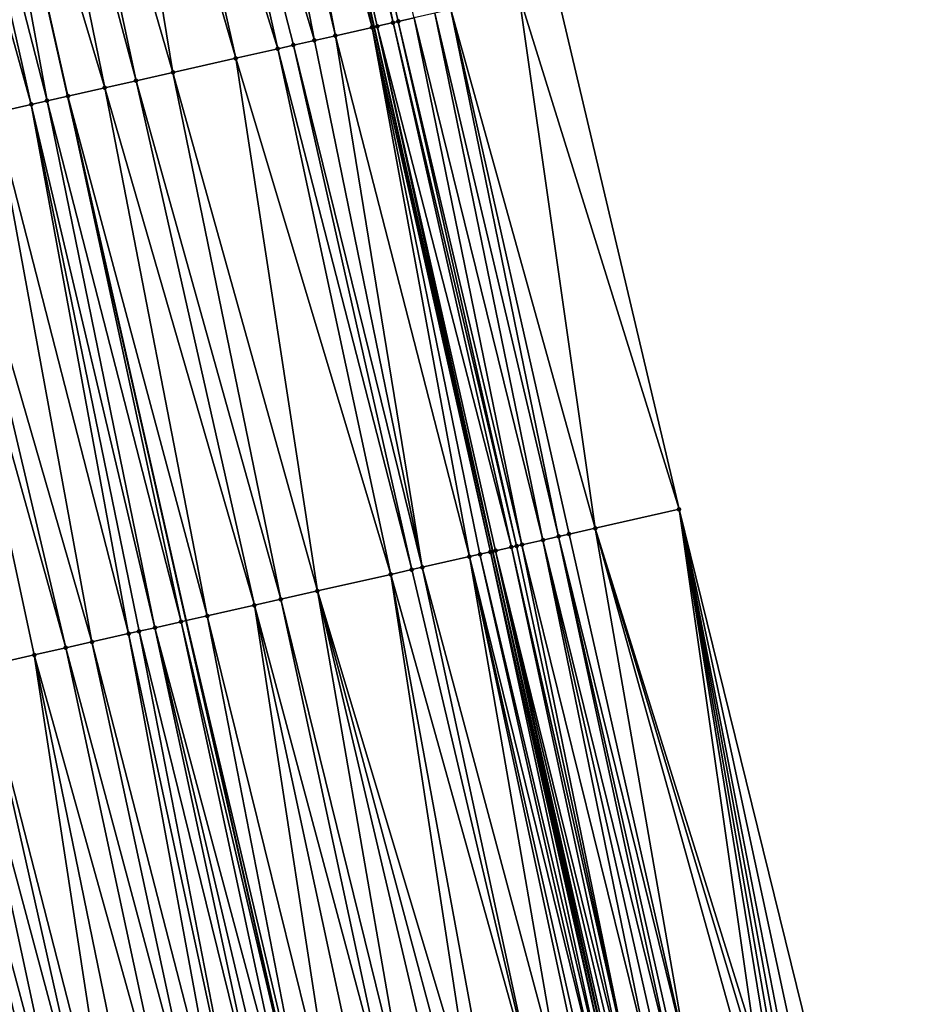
# Model space of a CAD drawing. Header units: feet. Extents: x 2004186 to 2014793, y 836912 to 864902.
# Tile 316 of 656: x 2010604 to 2010637, y 847180 to 847217. Entities that reach past the tile are written whole.
import ezdxf

# ---------------------------------------------------------------- set-up
doc = ezdxf.new("R2010")
doc.units = ezdxf.units.FT
doc.header["$LTSCALE"] = 100
doc.header["$MEASUREMENT"] = 0
for name, color, linetype, lineweight in [('EP_Travel Lane', 5, 'Continuous', 40), ('GPL_Skip Line', 2, 'Continuous', 40), ('Road Shots', 4, 'Continuous', 200), ('Road X-Section', 30, 'Continuous', 13)]:
    doc.layers.add(name, color=color, linetype=linetype, lineweight=lineweight)
doc.layers.add('I-77 SB_MM21-27-Surface-Border', color=7, linetype='Continuous')
doc.layers.add('I-77 SB_MM21-27-Surface-TIN', color=7, linetype='Continuous')

msp = doc.modelspace()

# ---------------------------------------------------------------- linework, layer by layer
at = {"layer": 'EP_Travel Lane'}
msp.add_polyline3d([(2010669.801309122, 846961.7875387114, 435.2640511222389), (2010666.119509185, 846981.4457389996, 435.2751564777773), (2010662.437708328, 847001.1039442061, 435.275667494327), (2010658.71559433, 847020.9368191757, 435.2728657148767), (2010654.727429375, 847040.5351569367, 435.2588388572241), (2010650.739263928, 847060.1334971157, 435.2607070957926), (2010646.75109822, 847079.7318385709, 435.2693620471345), (2010642.721483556, 847099.4424809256, 435.2498582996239), (2010638.509806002, 847118.9939856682, 435.2241894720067), (2010634.298128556, 847138.5454899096, 435.197692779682), (2010630.086446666, 847158.0970147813, 435.2048819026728), (2010625.824802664, 847177.7605070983, 435.1759360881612), (2010621.414232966, 847197.2680792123, 435.1353048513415), (2010617.003659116, 847216.7756696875, 435.1021214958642), (2010612.593093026, 847236.2832258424, 435.0550587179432), (2010608.091378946, 847255.9501270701, 435.0121007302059), (2010603.394446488, 847275.3906890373, 434.9537945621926)], dxfattribs=at)
at = {"layer": 'GPL_Skip Line'}
msp.add_polyline3d([(2010658.425751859, 846959.6426882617, 434.8346404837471), (2010654.719709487, 846979.2963235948, 434.8327586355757), (2010651.013668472, 846998.9499517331, 434.8458880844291), (2010647.299672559, 847018.6020272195, 434.8315263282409), (2010643.292333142, 847038.1964483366, 434.8466748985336), (2010639.284994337, 847057.7908664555, 434.8428464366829), (2010635.277655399, 847077.3852852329, 434.8431873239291), (2010631.25525284, 847096.9765361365, 434.8154953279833), (2010627.050621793, 847116.5295742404, 434.8180633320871), (2010622.84599493, 847136.0825928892, 434.7888662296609), (2010618.641362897, 847155.6356355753, 434.798914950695), (2010614.412306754, 847175.183235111, 434.7560637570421), (2010610.008453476, 847194.6923061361, 434.7087903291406), (2010605.604603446, 847214.2013627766, 434.6556823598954), (2010601.200750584, 847233.7104319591, 434.6076615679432), (2010596.746246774, 847253.2076785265, 434.5645376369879), (2010592.049026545, 847272.648150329, 434.498719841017)], dxfattribs=at)
at = {"layer": 'I-77 SB_MM21-27-Surface-Border', "color": 3, "linetype": 'ByBlock', "lineweight": -2}
msp.add_polyline3d([(2010609.933920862, 847276.9714082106, 435.1891929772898), (2010614.43675378, 847257.4838877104, 435.2256373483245), (2010618.953676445, 847237.7196246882, 435.2871466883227), (2010623.74770224, 847218.2986752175, 435.3523001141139), (2010628.34664788, 847198.8336379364, 435.3975815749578), (2010633.140681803, 847179.4126524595, 435.448196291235), (2010637.607713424, 847159.7145506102, 435.4912280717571), (2010642.007867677, 847140.2035919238, 435.5427329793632), (2010646.212495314, 847120.6505696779, 435.5660568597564), (2010650.221595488, 847101.0554878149, 435.5676209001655), (2010654.284217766, 847081.272519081, 435.5719030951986), (2010658.095612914, 847061.6380249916, 435.560477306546), (2010661.711064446, 847041.9634547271, 435.5292991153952), (2010665.326515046, 847022.288889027, 435.5279856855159), (2010668.898535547, 847002.3221216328, 435.5303181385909), (2010672.408039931, 846982.6314347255, 435.51408817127), (2010675.917543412, 846962.9407526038, 435.4873497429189)], dxfattribs=at)
at = {"layer": 'I-77 SB_MM21-27-Surface-TIN', "color": 128, "linetype": 'ByBlock', "lineweight": -2}
for points in [[(2010613.491223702, 847236.4860890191, 435.1032594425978), (2010612.710882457, 847236.3098291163, 435.0605544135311), (2010617.699990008, 847216.9329603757, 435.1427962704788)], [(2010613.491223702, 847236.4860890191, 435.1032594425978), (2010617.895075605, 847216.977024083, 435.1529573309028), (2010618.480336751, 847217.1091959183, 435.1756180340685)], [(2010613.491223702, 847236.4860890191, 435.1032594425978), (2010617.699990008, 847216.9329603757, 435.1427962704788), (2010617.895075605, 847216.977024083, 435.1529573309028)], [(2010611.73544708, 847236.0895433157, 435.0230229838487), (2010610.955097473, 847235.9133204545, 434.9953420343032), (2010615.554036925, 847216.4483105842, 435.0517053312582)], [(2010612.320710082, 847236.2217069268, 435.0423501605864), (2010611.73544708, 847236.0895433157, 435.0230229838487), (2010616.919649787, 847216.7566959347, 435.0982534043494)], [(2010611.73544708, 847236.0895433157, 435.0230229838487), (2010615.554036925, 847216.4483105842, 435.0517053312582), (2010616.919649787, 847216.7566959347, 435.0982534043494)], [(2010612.320710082, 847236.2217069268, 435.0423501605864), (2010616.919649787, 847216.7566959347, 435.0982534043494), (2010612.593093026, 847236.2832258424, 435.0550587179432)], [(2010612.710882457, 847236.3098291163, 435.0605544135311), (2010612.593093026, 847236.2832258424, 435.0550587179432), (2010617.003659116, 847216.7756696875, 435.1021214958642)], [(2010616.919649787, 847216.7566959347, 435.0982534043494), (2010617.003659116, 847216.7756696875, 435.1021214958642), (2010612.593093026, 847236.2832258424, 435.0550587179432)], [(2010612.710882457, 847236.3098291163, 435.0605544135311), (2010617.003659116, 847216.7756696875, 435.1021214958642), (2010617.114736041, 847216.8007567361, 435.1072358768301)], [(2010612.710882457, 847236.3098291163, 435.0605544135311), (2010617.114736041, 847216.8007567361, 435.1072358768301), (2010617.699990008, 847216.9329603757, 435.1427962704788)], [(2010610.955097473, 847235.9133204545, 434.9953420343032), (2010609.004227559, 847235.472745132, 434.9187698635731), (2010614.773689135, 847216.2720796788, 435.0207644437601)], [(2010610.955097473, 847235.9133204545, 434.9953420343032), (2010614.773689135, 847216.2720796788, 435.0207644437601), (2010615.554036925, 847216.4483105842, 435.0517053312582)], [(2010609.004227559, 847235.472745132, 434.9187698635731), (2010607.443529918, 847235.1202924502, 434.8605850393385), (2010613.408079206, 847215.9636813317, 434.9689449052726)], [(2010609.004227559, 847235.472745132, 434.9187698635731), (2010613.993339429, 847216.0958572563, 434.9932642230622), (2010614.773689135, 847216.2720796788, 435.0207644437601)], [(2010609.004227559, 847235.472745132, 434.9187698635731), (2010613.408079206, 847215.9636813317, 434.9689449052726), (2010613.993339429, 847216.0958572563, 434.9932642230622)], [(2010607.443529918, 847235.1202924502, 434.8605850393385), (2010606.273009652, 847234.8559397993, 434.8116170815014), (2010611.847383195, 847215.6112214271, 434.907836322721)], [(2010607.443529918, 847235.1202924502, 434.8605850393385), (2010611.847383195, 847215.6112214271, 434.907836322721), (2010613.408079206, 847215.9636813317, 434.9689449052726)], [(2010606.273009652, 847234.8559397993, 434.8116170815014), (2010603.931973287, 847234.3272160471, 434.7061975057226), (2010609.506342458, 847215.0825170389, 434.8102793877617)], [(2010606.273009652, 847234.8559397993, 434.8116170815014), (2010609.506342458, 847215.0825170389, 434.8102793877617), (2010611.847383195, 847215.6112214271, 434.907836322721)], [(2010603.931973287, 847234.3272160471, 434.7061975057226), (2010602.956539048, 847234.1069252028, 434.6666204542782), (2010608.140735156, 847214.7741070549, 434.7537400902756)], [(2010603.931973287, 847234.3272160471, 434.7061975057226), (2010608.140735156, 847214.7741070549, 434.7537400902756), (2010609.506342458, 847215.0825170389, 434.8102793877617)], [(2010602.956539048, 847234.1069252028, 434.6666204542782), (2010601.200750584, 847233.7104319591, 434.6076615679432), (2010606.970212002, 847214.5097672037, 434.7099678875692)], [(2010602.956539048, 847234.1069252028, 434.6666204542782), (2010606.970212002, 847214.5097672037, 434.7099678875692), (2010608.140735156, 847214.7741070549, 434.7537400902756)], [(2010599.835137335, 847233.402048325, 434.5618046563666), (2010604.824251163, 847214.0251517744, 434.6328142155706), (2010601.200750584, 847233.7104319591, 434.6076615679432)], [(2010604.824251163, 847214.0251517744, 434.6328142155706), (2010605.604603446, 847214.2013627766, 434.6556823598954), (2010601.200750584, 847233.7104319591, 434.6076615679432)], [(2010606.970212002, 847214.5097672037, 434.7099678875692), (2010601.200750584, 847233.7104319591, 434.6076615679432), (2010605.604603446, 847214.2013627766, 434.6556823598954)], [(2010599.835137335, 847233.402048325, 434.5618046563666), (2010598.859702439, 847233.1817603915, 434.5234081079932), (2010604.238988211, 847213.8929879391, 434.6133983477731)], [(2010598.859702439, 847233.1817603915, 434.5234081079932), (2010602.873382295, 847213.5845718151, 434.5543685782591), (2010604.238988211, 847213.8929879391, 434.6133983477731)], [(2010599.835137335, 847233.402048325, 434.5618046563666), (2010604.238988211, 847213.8929879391, 434.6133983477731), (2010604.824251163, 847214.0251517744, 434.6328142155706)], [(2010622.382090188, 847217.9902862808, 435.3042974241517), (2010628.34664788, 847198.8336379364, 435.3975815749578), (2010623.74770224, 847218.2986752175, 435.3523001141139)], [(2010622.382090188, 847217.9902862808, 435.3042974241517), (2010619.845945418, 847217.4175998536, 435.2297040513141), (2010625.225244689, 847198.1287676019, 435.2954312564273)], [(2010622.382090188, 847217.9902862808, 435.3042974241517), (2010625.225244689, 847198.1287676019, 435.2954312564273), (2010628.34664788, 847198.8336379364, 435.3975815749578)], [(2010619.845945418, 847217.4175998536, 435.2297040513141), (2010619.260683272, 847217.28543245, 435.2088409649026), (2010623.859627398, 847197.8204018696, 435.2568403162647)], [(2010619.845945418, 847217.4175998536, 435.2297040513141), (2010624.249803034, 847197.9085096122, 435.269183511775), (2010625.225244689, 847198.1287676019, 435.2954312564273)], [(2010619.845945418, 847217.4175998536, 435.2297040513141), (2010623.859627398, 847197.8204018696, 435.2568403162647), (2010624.249803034, 847197.9085096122, 435.269183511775)], [(2010617.895075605, 847216.977024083, 435.1529573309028), (2010617.699990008, 847216.9329603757, 435.1427962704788), (2010622.298930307, 847197.4679467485, 435.197671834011)], [(2010618.480336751, 847217.1091959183, 435.1756180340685), (2010617.895075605, 847216.977024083, 435.1529573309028), (2010622.494016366, 847197.5120084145, 435.2070050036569)], [(2010617.895075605, 847216.977024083, 435.1529573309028), (2010622.298930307, 847197.4679467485, 435.197671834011), (2010622.494016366, 847197.5120084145, 435.2070050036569)], [(2010619.260683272, 847217.28543245, 435.2088409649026), (2010618.480336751, 847217.1091959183, 435.1756180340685), (2010623.274368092, 847197.6882218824, 435.2308732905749)], [(2010618.480336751, 847217.1091959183, 435.1756180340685), (2010622.494016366, 847197.5120084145, 435.2070050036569), (2010623.274368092, 847197.6882218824, 435.2308732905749)], [(2010619.260683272, 847217.28543245, 435.2088409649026), (2010623.274368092, 847197.6882218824, 435.2308732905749), (2010623.859627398, 847197.8204018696, 435.2568403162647)], [(2010616.919649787, 847216.7566959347, 435.0982534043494), (2010615.554036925, 847216.4483105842, 435.0517053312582), (2010620.54315917, 847197.0713767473, 435.1075866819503)], [(2010616.919649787, 847216.7566959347, 435.0982534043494), (2010621.323511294, 847197.2475884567, 435.1307416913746), (2010617.003659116, 847216.7756696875, 435.1021214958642)], [(2010616.919649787, 847216.7566959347, 435.0982534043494), (2010620.933333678, 847197.1594894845, 435.1219556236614), (2010621.323511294, 847197.2475884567, 435.1307416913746)], [(2010616.919649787, 847216.7566959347, 435.0982534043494), (2010620.54315917, 847197.0713767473, 435.1075866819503), (2010620.933333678, 847197.1594894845, 435.1219556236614)], [(2010617.114736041, 847216.8007567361, 435.1072358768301), (2010617.003659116, 847216.7756696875, 435.1021214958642), (2010621.414232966, 847197.2680792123, 435.1353048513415)], [(2010621.323511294, 847197.2475884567, 435.1307416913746), (2010621.414232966, 847197.2680792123, 435.1353048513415), (2010617.003659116, 847216.7756696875, 435.1021214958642)], [(2010617.699990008, 847216.9329603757, 435.1427962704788), (2010617.114736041, 847216.8007567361, 435.1072358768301), (2010622.103846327, 847197.4238758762, 435.1846046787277)], [(2010617.114736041, 847216.8007567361, 435.1072358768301), (2010621.414232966, 847197.2680792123, 435.1353048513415), (2010621.518597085, 847197.2916513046, 435.1405542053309)], [(2010617.114736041, 847216.8007567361, 435.1072358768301), (2010621.518597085, 847197.2916513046, 435.1405542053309), (2010622.103846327, 847197.4238758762, 435.1846046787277)], [(2010617.699990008, 847216.9329603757, 435.1427962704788), (2010622.103846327, 847197.4238758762, 435.1846046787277), (2010622.298930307, 847197.4679467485, 435.197671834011)], [(2010614.773689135, 847216.2720796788, 435.0207644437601), (2010613.993339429, 847216.0958572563, 434.9932642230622), (2010618.78736807, 847196.6748951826, 435.0533712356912)], [(2010615.554036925, 847216.4483105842, 435.0517053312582), (2010614.773689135, 847216.2720796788, 435.0207644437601), (2010618.78736807, 847196.6748951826, 435.0533712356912)], [(2010615.554036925, 847216.4483105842, 435.0517053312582), (2010618.78736807, 847196.6748951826, 435.0533712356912), (2010620.54315917, 847197.0713767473, 435.1075866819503)], [(2010613.408079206, 847215.9636813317, 434.9689449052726), (2010611.847383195, 847215.6112214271, 434.907836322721), (2010617.616845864, 847196.4105511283, 435.0078943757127)], [(2010613.993339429, 847216.0958572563, 434.9932642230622), (2010613.408079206, 847215.9636813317, 434.9689449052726), (2010618.397194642, 847196.5867776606, 435.0370615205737)], [(2010613.408079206, 847215.9636813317, 434.9689449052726), (2010617.616845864, 847196.4105511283, 435.0078943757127), (2010618.397194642, 847196.5867776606, 435.0370615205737)], [(2010613.993339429, 847216.0958572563, 434.9932642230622), (2010618.397194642, 847196.5867776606, 435.0370615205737), (2010618.78736807, 847196.6748951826, 435.0533712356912)], [(2010611.847383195, 847215.6112214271, 434.907836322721), (2010609.506342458, 847215.0825170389, 434.8102793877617), (2010614.885629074, 847195.7937408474, 434.8987446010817)], [(2010611.847383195, 847215.6112214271, 434.907836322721), (2010614.885629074, 847195.7937408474, 434.8987446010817), (2010617.616845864, 847196.4105511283, 435.0078943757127)], [(2010608.140735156, 847214.7741070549, 434.7537400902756), (2010606.970212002, 847214.5097672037, 434.7099678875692), (2010612.544585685, 847195.2650482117, 434.8059544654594)], [(2010609.506342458, 847215.0825170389, 434.8102793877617), (2010608.140735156, 847214.7741070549, 434.7537400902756), (2010613.520021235, 847195.4853332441, 434.8431708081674)], [(2010608.140735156, 847214.7741070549, 434.7537400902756), (2010612.544585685, 847195.2650482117, 434.8059544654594), (2010613.520021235, 847195.4853332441, 434.8431708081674)], [(2010609.506342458, 847215.0825170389, 434.8102793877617), (2010613.520021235, 847195.4853332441, 434.8431708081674), (2010614.885629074, 847195.7937408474, 434.8987446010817)], [(2010606.970212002, 847214.5097672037, 434.7099678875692), (2010605.604603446, 847214.2013627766, 434.6556823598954), (2010610.788802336, 847194.8685323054, 434.737810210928)], [(2010606.970212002, 847214.5097672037, 434.7099678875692), (2010610.788802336, 847194.8685323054, 434.737810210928), (2010612.544585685, 847195.2650482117, 434.8059544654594)], [(2010604.824251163, 847214.0251517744, 434.6328142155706), (2010609.813366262, 847194.6482495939, 434.7015353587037), (2010605.604603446, 847214.2013627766, 434.6556823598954)], [(2010609.813366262, 847194.6482495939, 434.7015353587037), (2010610.008453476, 847194.6923061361, 434.7087903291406), (2010605.604603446, 847214.2013627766, 434.6556823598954)], [(2010610.788802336, 847194.8685323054, 434.737810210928), (2010605.604603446, 847214.2013627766, 434.6556823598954), (2010610.008453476, 847194.6923061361, 434.7087903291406)], [(2010604.238988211, 847213.8929879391, 434.6133983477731), (2010602.873382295, 847213.5845718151, 434.5543685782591), (2010607.862489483, 847194.2077046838, 434.6373056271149)], [(2010604.824251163, 847214.0251517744, 434.6328142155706), (2010604.238988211, 847213.8929879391, 434.6133983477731), (2010608.837926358, 847194.4279838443, 434.6721402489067)], [(2010604.238988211, 847213.8929879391, 434.6133983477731), (2010608.252662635, 847194.2958234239, 434.6541094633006), (2010608.837926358, 847194.4279838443, 434.6721402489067)], [(2010604.238988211, 847213.8929879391, 434.6133983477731), (2010607.862489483, 847194.2077046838, 434.6373056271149), (2010608.252662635, 847194.2958234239, 434.6541094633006)], [(2010604.824251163, 847214.0251517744, 434.6328142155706), (2010608.837926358, 847194.4279838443, 434.6721402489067), (2010609.813366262, 847194.6482495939, 434.7015353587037)], [(2010602.873382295, 847213.5845718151, 434.5543685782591), (2010600.922513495, 847213.1439915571, 434.4758017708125), (2010606.496882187, 847193.8992946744, 434.5807558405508)], [(2010602.873382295, 847213.5845718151, 434.5543685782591), (2010606.496882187, 847193.8992946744, 434.5807558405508), (2010607.862489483, 847194.2077046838, 434.6373056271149)], [(2010600.922513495, 847213.1439915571, 434.4758017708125), (2010600.142164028, 847212.9677680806, 434.4478740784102), (2010605.521446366, 847193.6790108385, 434.5440249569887)], [(2010600.142164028, 847212.9677680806, 434.4478740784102), (2010604.350918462, 847193.4146920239, 434.5087852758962), (2010605.521446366, 847193.6790108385, 434.5440249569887)], [(2010600.142164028, 847212.9677680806, 434.4478740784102), (2010602.400046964, 847192.9741237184, 434.435066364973), (2010604.350918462, 847193.4146920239, 434.5087852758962)], [(2010600.922513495, 847213.1439915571, 434.4758017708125), (2010605.521446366, 847193.6790108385, 434.5440249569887), (2010606.496882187, 847193.8992946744, 434.5807558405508)], [(2010625.225244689, 847198.1287676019, 435.2954312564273), (2010631.189801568, 847178.9721228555, 435.3901747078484), (2010628.34664788, 847198.8336379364, 435.3975815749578)], [(2010628.34664788, 847198.8336379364, 435.3975815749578), (2010632.555420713, 847179.2804803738, 435.4254339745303), (2010633.140681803, 847179.4126524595, 435.448196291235)], [(2010628.34664788, 847198.8336379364, 435.3975815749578), (2010632.16524341, 847179.192380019, 435.4160872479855), (2010632.555420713, 847179.2804803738, 435.4254339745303)], [(2010628.34664788, 847198.8336379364, 435.3975815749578), (2010631.970153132, 847179.1483370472, 435.41433653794), (2010632.16524341, 847179.192380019, 435.4160872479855)], [(2010628.34664788, 847198.8336379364, 435.3975815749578), (2010631.775061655, 847179.1042993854, 435.4147394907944), (2010631.970153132, 847179.1483370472, 435.41433653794)], [(2010628.34664788, 847198.8336379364, 435.3975815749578), (2010631.579972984, 847179.060249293, 435.4101005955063), (2010631.775061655, 847179.1042993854, 435.4147394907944)], [(2010628.34664788, 847198.8336379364, 435.3975815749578), (2010631.189801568, 847178.9721228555, 435.3901747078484), (2010631.579972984, 847179.060249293, 435.4101005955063)], [(2010625.225244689, 847198.1287676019, 435.2954312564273), (2010624.249803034, 847197.9085096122, 435.269183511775), (2010628.653659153, 847178.3994259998, 435.3113515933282)], [(2010625.225244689, 847198.1287676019, 435.2954312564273), (2010630.994713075, 847178.9280719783, 435.3852174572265), (2010631.189801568, 847178.9721228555, 435.3901747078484)], [(2010625.225244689, 847198.1287676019, 435.2954312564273), (2010630.604537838, 847178.8399624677, 435.3721570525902), (2010630.994713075, 847178.9280719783, 435.3852174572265)], [(2010625.225244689, 847198.1287676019, 435.2954312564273), (2010628.653659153, 847178.3994259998, 435.3113515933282), (2010630.604537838, 847178.8399624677, 435.3721570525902)], [(2010623.274368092, 847197.6882218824, 435.2308732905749), (2010622.494016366, 847197.5120084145, 435.2070050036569), (2010627.288046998, 847178.0910375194, 435.2635340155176)], [(2010623.859627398, 847197.8204018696, 435.2568403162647), (2010623.274368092, 847197.6882218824, 435.2308732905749), (2010628.06839865, 847178.2672513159, 435.2875355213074)], [(2010623.274368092, 847197.6882218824, 435.2308732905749), (2010627.678221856, 847178.1791487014, 435.2772722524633), (2010628.06839865, 847178.2672513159, 435.2875355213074)], [(2010623.274368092, 847197.6882218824, 435.2308732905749), (2010627.288046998, 847178.0910375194, 435.2635340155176), (2010627.678221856, 847178.1791487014, 435.2772722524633)], [(2010624.249803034, 847197.9085096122, 435.269183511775), (2010623.859627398, 847197.8204018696, 435.2568403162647), (2010628.653659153, 847178.3994259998, 435.3113515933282)], [(2010623.859627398, 847197.8204018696, 435.2568403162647), (2010628.263486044, 847178.3113070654, 435.2944689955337), (2010628.653659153, 847178.3994259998, 435.3113515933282)], [(2010623.859627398, 847197.8204018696, 435.2568403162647), (2010628.06839865, 847178.2672513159, 435.2875355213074), (2010628.263486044, 847178.3113070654, 435.2944689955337)], [(2010621.323511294, 847197.2475884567, 435.1307416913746), (2010620.933333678, 847197.1594894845, 435.1219556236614), (2010625.53227796, 847177.6944582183, 435.1696767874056)], [(2010621.323511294, 847197.2475884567, 435.1307416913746), (2010625.727368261, 847177.7385010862, 435.1713855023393), (2010621.414232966, 847197.2680792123, 435.1353048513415)], [(2010621.323511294, 847197.2475884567, 435.1307416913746), (2010625.53227796, 847177.6944582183, 435.1696767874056), (2010625.727368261, 847177.7385010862, 435.1713855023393)], [(2010621.518597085, 847197.2916513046, 435.1405542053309), (2010621.414232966, 847197.2680792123, 435.1353048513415), (2010625.824802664, 847177.7605070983, 435.1759360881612)], [(2010625.727368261, 847177.7385010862, 435.1713855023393), (2010625.824802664, 847177.7605070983, 435.1759360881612), (2010621.414232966, 847197.2680792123, 435.1353048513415)], [(2010622.103846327, 847197.4238758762, 435.1846046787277), (2010621.518597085, 847197.2916513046, 435.1405542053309), (2010626.312618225, 847177.87072246, 435.2141388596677)], [(2010621.518597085, 847197.2916513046, 435.1405542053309), (2010625.824802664, 847177.7605070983, 435.1759360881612), (2010625.922454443, 847177.7825622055, 435.1804968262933)], [(2010621.518597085, 847197.2916513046, 435.1405542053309), (2010626.117536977, 847177.8266394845, 435.1961626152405), (2010626.312618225, 847177.87072246, 435.2141388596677)], [(2010621.518597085, 847197.2916513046, 435.1405542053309), (2010625.922454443, 847177.7825622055, 435.1804968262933), (2010626.117536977, 847177.8266394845, 435.1961626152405)], [(2010622.298930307, 847197.4679467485, 435.197671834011), (2010622.103846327, 847197.4238758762, 435.1846046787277), (2010626.507700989, 847177.9147987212, 435.229391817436)], [(2010622.103846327, 847197.4238758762, 435.1846046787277), (2010626.312618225, 847177.87072246, 435.2141388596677), (2010626.507700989, 847177.9147987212, 435.229391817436)], [(2010622.494016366, 847197.5120084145, 435.2070050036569), (2010622.298930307, 847197.4679467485, 435.197671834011), (2010626.507700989, 847177.9147987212, 435.229391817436)], [(2010622.494016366, 847197.5120084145, 435.2070050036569), (2010626.507700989, 847177.9147987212, 435.229391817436), (2010627.288046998, 847178.0910375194, 435.2635340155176)], [(2010620.54315917, 847197.0713767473, 435.1075866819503), (2010618.78736807, 847196.6748951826, 435.0533712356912), (2010623.971574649, 847177.3420306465, 435.1216822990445)], [(2010620.933333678, 847197.1594894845, 435.1219556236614), (2010620.54315917, 847197.0713767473, 435.1075866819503), (2010625.337190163, 847177.6504042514, 435.1634664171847)], [(2010620.54315917, 847197.0713767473, 435.1075866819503), (2010624.947016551, 847177.5622875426, 435.1474864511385), (2010625.337190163, 847177.6504042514, 435.1634664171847)], [(2010620.54315917, 847197.0713767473, 435.1075866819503), (2010624.751927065, 847177.5182410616, 435.1443123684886), (2010624.947016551, 847177.5622875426, 435.1474864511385)], [(2010620.54315917, 847197.0713767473, 435.1075866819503), (2010623.971574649, 847177.3420306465, 435.1216822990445), (2010624.751927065, 847177.5182410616, 435.1443123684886)], [(2010620.933333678, 847197.1594894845, 435.1219556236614), (2010625.337190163, 847177.6504042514, 435.1634664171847), (2010625.53227796, 847177.6944582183, 435.1696767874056)], [(2010618.397194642, 847196.5867776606, 435.0370615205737), (2010617.616845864, 847196.4105511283, 435.0078943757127), (2010622.996137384, 847177.1217532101, 435.0875470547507)], [(2010618.78736807, 847196.6748951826, 435.0533712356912), (2010618.397194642, 847196.5867776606, 435.0370615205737), (2010622.996137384, 847177.1217532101, 435.0875470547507)], [(2010618.78736807, 847196.6748951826, 435.0533712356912), (2010622.996137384, 847177.1217532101, 435.0875470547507), (2010623.971574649, 847177.3420306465, 435.1216822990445)], [(2010617.616845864, 847196.4105511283, 435.0078943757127), (2010614.885629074, 847195.7937408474, 434.8987446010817), (2010620.655090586, 847176.5930756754, 435.000882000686)], [(2010617.616845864, 847196.4105511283, 435.0078943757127), (2010621.240352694, 847176.7252432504, 435.0218146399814), (2010622.996137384, 847177.1217532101, 435.0875470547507)], [(2010617.616845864, 847196.4105511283, 435.0078943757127), (2010620.655090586, 847176.5930756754, 435.000882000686), (2010621.240352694, 847176.7252432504, 435.0218146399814)], [(2010614.885629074, 847195.7937408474, 434.8987446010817), (2010613.520021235, 847195.4853332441, 434.8431708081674), (2010618.314046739, 847176.0643850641, 434.9089130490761)], [(2010614.885629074, 847195.7937408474, 434.8987446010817), (2010620.069828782, 847176.4609067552, 434.9794036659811), (2010620.655090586, 847176.5930756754, 435.000882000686)], [(2010614.885629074, 847195.7937408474, 434.8987446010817), (2010619.484570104, 847176.328723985, 434.9523078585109), (2010620.069828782, 847176.4609067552, 434.9794036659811)], [(2010614.885629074, 847195.7937408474, 434.8987446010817), (2010618.314046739, 847176.0643850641, 434.9089130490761), (2010619.484570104, 847176.328723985, 434.9523078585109)], [(2010613.520021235, 847195.4853332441, 434.8431708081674), (2010612.544585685, 847195.2650482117, 434.8059544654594), (2010617.728786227, 847175.9322104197, 434.8851130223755)], [(2010613.520021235, 847195.4853332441, 434.8431708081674), (2010617.728786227, 847175.9322104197, 434.8851130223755), (2010618.314046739, 847176.0643850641, 434.9089130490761)], [(2010612.544585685, 847195.2650482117, 434.8059544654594), (2010610.788802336, 847194.8685323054, 434.737810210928), (2010615.582828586, 847175.4475808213, 434.802212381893)], [(2010612.544585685, 847195.2650482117, 434.8059544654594), (2010616.753351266, 847175.7119227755, 434.8468374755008), (2010617.728786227, 847175.9322104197, 434.8851130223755)], [(2010612.544585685, 847195.2650482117, 434.8059544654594), (2010615.582828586, 847175.4475808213, 434.802212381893), (2010616.753351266, 847175.7119227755, 434.8468374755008)], [(2010609.813366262, 847194.6482495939, 434.7015353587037), (2010608.837926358, 847194.4279838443, 434.6721402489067), (2010614.022130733, 847175.0951290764, 434.744413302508)], [(2010609.813366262, 847194.6482495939, 434.7015353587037), (2010614.412306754, 847175.183235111, 434.7560637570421), (2010610.008453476, 847194.6923061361, 434.7087903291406)], [(2010609.813366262, 847194.6482495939, 434.7015353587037), (2010614.022130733, 847175.0951290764, 434.744413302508), (2010614.412306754, 847175.183235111, 434.7560637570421)], [(2010610.788802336, 847194.8685323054, 434.737810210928), (2010610.008453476, 847194.6923061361, 434.7087903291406), (2010614.607394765, 847175.2272881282, 434.7618889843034)], [(2010614.607394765, 847175.2272881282, 434.7618889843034), (2010610.008453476, 847194.6923061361, 434.7087903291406), (2010614.412306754, 847175.183235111, 434.7560637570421)], [(2010610.788802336, 847194.8685323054, 434.737810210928), (2010614.607394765, 847175.2272881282, 434.7618889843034), (2010615.582828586, 847175.4475808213, 434.802212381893)], [(2010608.252662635, 847194.2958234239, 434.6541094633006), (2010607.862489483, 847194.2077046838, 434.6373056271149), (2010612.071261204, 847174.6545520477, 434.6671562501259)], [(2010608.837926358, 847194.4279838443, 434.6721402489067), (2010608.252662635, 847194.2958234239, 434.6541094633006), (2010613.04669125, 847174.8748614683, 434.7142643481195)], [(2010608.252662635, 847194.2958234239, 434.6541094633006), (2010612.071261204, 847174.6545520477, 434.6671562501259), (2010613.04669125, 847174.8748614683, 434.7142643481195)], [(2010608.837926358, 847194.4279838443, 434.6721402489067), (2010613.436865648, 847174.9629746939, 434.7288314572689), (2010614.022130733, 847175.0951290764, 434.744413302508)], [(2010608.837926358, 847194.4279838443, 434.6721402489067), (2010613.04669125, 847174.8748614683, 434.7142643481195), (2010613.436865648, 847174.9629746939, 434.7288314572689)], [(2010606.496882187, 847193.8992946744, 434.5807558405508), (2010605.521446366, 847193.6790108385, 434.5440249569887), (2010610.705652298, 847174.3461491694, 434.6134989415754)], [(2010607.862489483, 847194.2077046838, 434.6373056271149), (2010606.496882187, 847193.8992946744, 434.5807558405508), (2010611.486001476, 847174.5223739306, 434.6419477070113)], [(2010606.496882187, 847193.8992946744, 434.5807558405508), (2010610.705652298, 847174.3461491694, 434.6134989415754), (2010611.486001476, 847174.5223739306, 434.6419477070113)], [(2010607.862489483, 847194.2077046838, 434.6373056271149), (2010611.486001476, 847174.5223739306, 434.6419477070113), (2010612.071261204, 847174.6545520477, 434.6671562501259)], [(2010605.521446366, 847193.6790108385, 434.5440249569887), (2010604.350918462, 847193.4146920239, 434.5087852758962), (2010609.730214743, 847174.1258730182, 434.5798848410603)], [(2010605.521446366, 847193.6790108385, 434.5440249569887), (2010609.730214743, 847174.1258730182, 434.5798848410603), (2010610.705652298, 847174.3461491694, 434.6134989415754)], [(2010604.350918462, 847193.4146920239, 434.5087852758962), (2010602.400046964, 847192.9741237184, 434.435066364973), (2010607.389168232, 847173.5971942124, 434.4927043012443)], [(2010604.350918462, 847193.4146920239, 434.5087852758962), (2010608.364601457, 847173.8174895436, 434.5340977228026), (2010609.730214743, 847174.1258730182, 434.5798848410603)], [(2010604.350918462, 847193.4146920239, 434.5087852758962), (2010607.389168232, 847173.5971942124, 434.4927043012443), (2010608.364601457, 847173.8174895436, 434.5340977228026)], [(2010601.619696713, 847192.7979037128, 434.4085464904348), (2010600.644260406, 847192.5776220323, 434.3726897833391), (2010605.828468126, 847173.2447524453, 434.4389521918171)], [(2010602.400046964, 847192.9741237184, 434.435066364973), (2010601.619696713, 847192.7979037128, 434.4085464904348), (2010606.803905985, 847173.4650272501, 434.4720201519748)], [(2010601.619696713, 847192.7979037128, 434.4085464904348), (2010605.828468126, 847173.2447524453, 434.4389521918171), (2010606.803905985, 847173.4650272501, 434.4720201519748)], [(2010602.400046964, 847192.9741237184, 434.435066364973), (2010606.803905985, 847173.4650272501, 434.4720201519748), (2010607.389168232, 847173.5971942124, 434.4927043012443)], [(2010600.644260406, 847192.5776220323, 434.3726897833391), (2010605.243207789, 847173.1125770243, 434.4148371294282), (2010605.828468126, 847173.2447524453, 434.4389521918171)], [(2010600.644260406, 847192.5776220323, 434.3726897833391), (2010603.682504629, 847172.7601487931, 434.3665752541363), (2010605.243207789, 847173.1125770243, 434.4148371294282)]]:
    msp.add_3dface(points, dxfattribs=at)
at = {"layer": 'Road Shots', "lineweight": 100}
for p in [(2010617.895075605, 847216.977024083, 435.1529573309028), (2010616.919649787, 847216.7566959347, 435.0982534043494), (2010617.114736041, 847216.8007567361, 435.1072358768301), (2010617.699990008, 847216.9329603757, 435.1427962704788), (2010614.773689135, 847216.2720796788, 435.0207644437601), (2010615.554036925, 847216.4483105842, 435.0517053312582), (2010613.408079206, 847215.9636813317, 434.9689449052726), (2010613.993339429, 847216.0958572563, 434.9932642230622), (2010611.847383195, 847215.6112214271, 434.907836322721), (2010608.140735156, 847214.7741070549, 434.7537400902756), (2010609.506342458, 847215.0825170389, 434.8102793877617), (2010606.970212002, 847214.5097672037, 434.7099678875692), (2010605.604603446, 847214.2013627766, 434.6556823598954), (2010604.238988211, 847213.8929879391, 434.6133983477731), (2010604.824251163, 847214.0251517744, 434.6328142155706), (2010628.34664788, 847198.8336379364, 435.3975815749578), (2010625.225244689, 847198.1287676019, 435.2954312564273), (2010623.274368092, 847197.6882218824, 435.2308732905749), (2010623.859627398, 847197.8204018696, 435.2568403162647), (2010624.249803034, 847197.9085096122, 435.269183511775), (2010621.323511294, 847197.2475884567, 435.1307416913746), (2010621.518597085, 847197.2916513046, 435.1405542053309), (2010622.103846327, 847197.4238758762, 435.1846046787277), (2010622.298930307, 847197.4679467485, 435.197671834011), (2010622.494016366, 847197.5120084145, 435.2070050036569), (2010620.54315917, 847197.0713767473, 435.1075866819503), (2010620.933333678, 847197.1594894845, 435.1219556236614), (2010618.397194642, 847196.5867776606, 435.0370615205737), (2010618.78736807, 847196.6748951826, 435.0533712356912), (2010617.616845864, 847196.4105511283, 435.0078943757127), (2010614.885629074, 847195.7937408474, 434.8987446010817), (2010613.520021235, 847195.4853332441, 434.8431708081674), (2010612.544585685, 847195.2650482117, 434.8059544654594), (2010609.813366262, 847194.6482495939, 434.7015353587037), (2010610.788802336, 847194.8685323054, 434.737810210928), (2010608.252662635, 847194.2958234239, 434.6541094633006), (2010608.837926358, 847194.4279838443, 434.6721402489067), (2010606.496882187, 847193.8992946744, 434.5807558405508), (2010607.862489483, 847194.2077046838, 434.6373056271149), (2010605.521446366, 847193.6790108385, 434.5440249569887), (2010604.350918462, 847193.4146920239, 434.5087852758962)]:
    msp.add_point(p, dxfattribs=at)
at = {"layer": 'Road X-Section', "extrusion": (0.2201925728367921, -0.9754531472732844, 0.002527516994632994), "elevation": -383696.2394966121, "flags": 128}
msp.add_lwpolyline([(2147778.900157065, 1403.303287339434), (2147779.900157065, 1403.34434309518), (2147781.900157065, 1403.431552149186), (2147782.500157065, 1403.458236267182), (2147783.300157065, 1403.496974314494), (2147783.500157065, 1403.504132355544), (2147783.700157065, 1403.508114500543), (2147783.900157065, 1403.509533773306), (2147784.100157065, 1403.513088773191), (2147784.300157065, 1403.520389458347), (2147785.100157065, 1403.564485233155), (2147785.500157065, 1403.582183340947), (2147786.900157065, 1403.635293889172), (2147788.500157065, 1403.700229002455), (2147791.300157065, 1403.798016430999), (2147792.100157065, 1403.83212182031), (2147793.500157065, 1403.893654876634), (2147794.500157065, 1403.933825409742), (2147795.500157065, 1403.982103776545), (2147795.700157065, 1403.988873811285), (2147796.100157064, 1403.997206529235), (2147796.500157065, 1404.010238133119), (2147798.100157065, 1404.079477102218), (2147799.300157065, 1404.11573143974), (2147803.100157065, 1404.251125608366), (2147803.900157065, 1404.279053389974), (2147805.900157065, 1404.357620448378), (2147807.300157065, 1404.416650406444), (2147807.900157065, 1404.436066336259), (2147808.700157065, 1404.458934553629), (2147810.100157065, 1404.513220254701), (2147811.300157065, 1404.556992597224), (2147812.700157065, 1404.613532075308), (2147815.100157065, 1404.711089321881), (2147816.700157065, 1404.772198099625), (2147817.300157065, 1404.796517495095), (2147818.100157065, 1404.824017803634), (2147818.900157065, 1404.854958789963), (2147820.300157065, 1404.901507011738), (2147820.500157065, 1404.91048951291), (2147821.100157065, 1404.946050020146), (2147821.300157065, 1404.956211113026), (2147821.900157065, 1404.978871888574), (2147822.700157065, 1405.012094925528), (2147823.300157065, 1405.03295807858), (2147825.900157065, 1405.107551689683), (2147827.300157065, 1405.155554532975)], dxfattribs=at)
at = {"layer": 'Road X-Section', "extrusion": (0.2201925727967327, -0.9754531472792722, 0.002527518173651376), "elevation": -383676.2395817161, "flags": 128}
msp.add_lwpolyline([(2147778.100141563, 1403.25275131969), (2147778.900141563, 1403.290996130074), (2147779.500141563, 1403.319247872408), (2147780.300141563, 1403.353871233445), (2147781.500141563, 1403.411947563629), (2147781.700141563, 1403.419750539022), (2147782.100141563, 1403.42932822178), (2147782.300141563, 1403.435657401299), (2147782.500141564, 1403.445257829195), (2147782.900141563, 1403.470116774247), (2147783.300141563, 1403.497042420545), (2147783.500141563, 1403.508136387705), (2147783.700141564, 1403.516545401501), (2147784.100141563, 1403.529171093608), (2147784.500141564, 1403.548039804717), (2147785.300141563, 1403.589739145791), (2147786.700141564, 1403.651623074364), (2147788.300141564, 1403.717492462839), (2147789.700141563, 1403.768647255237), (2147791.300141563, 1403.824213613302), (2147792.100141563, 1403.857198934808), (2147792.900141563, 1403.894969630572), (2147794.300141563, 1403.954365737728), (2147795.100141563, 1403.980662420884), (2147795.700141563, 1404.004997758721), (2147795.900141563, 1404.009816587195), (2147796.300141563, 1404.014654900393), (2147796.500141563, 1404.021225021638), (2147796.700141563, 1404.031641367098), (2147797.100141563, 1404.056761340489), (2147797.300141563, 1404.067730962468), (2147797.700141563, 1404.082902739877), (2147799.100141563, 1404.125843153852), (2147800.100141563, 1404.161699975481), (2147800.900141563, 1404.188219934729), (2147802.900141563, 1404.261939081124), (2147804.100141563, 1404.297178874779), (2147805.100141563, 1404.333909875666), (2147806.500141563, 1404.390459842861), (2147806.900141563, 1404.407263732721), (2147807.500141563, 1404.425294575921), (2147808.500141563, 1404.454689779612), (2147809.500141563, 1404.490964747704), (2147811.300141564, 1404.559109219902), (2147812.300141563, 1404.596325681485), (2147813.700141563, 1404.651899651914), (2147816.500141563, 1404.761049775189), (2147817.300141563, 1404.790217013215), (2147817.700141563, 1404.806526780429), (2147819.500141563, 1404.860742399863), (2147819.900141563, 1404.875111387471), (2147820.300141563, 1404.883897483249), (2147820.500141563, 1404.893710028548), (2147821.100141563, 1404.93776064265), (2147821.300141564, 1404.950827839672), (2147821.500141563, 1404.96016103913), (2147822.300141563, 1404.984029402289), (2147822.900141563, 1405.009996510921), (2147823.300141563, 1405.022339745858), (2147824.300141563, 1405.048587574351), (2147827.500141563, 1405.150738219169)], dxfattribs=at)

doc.saveas('drawing.dxf')
